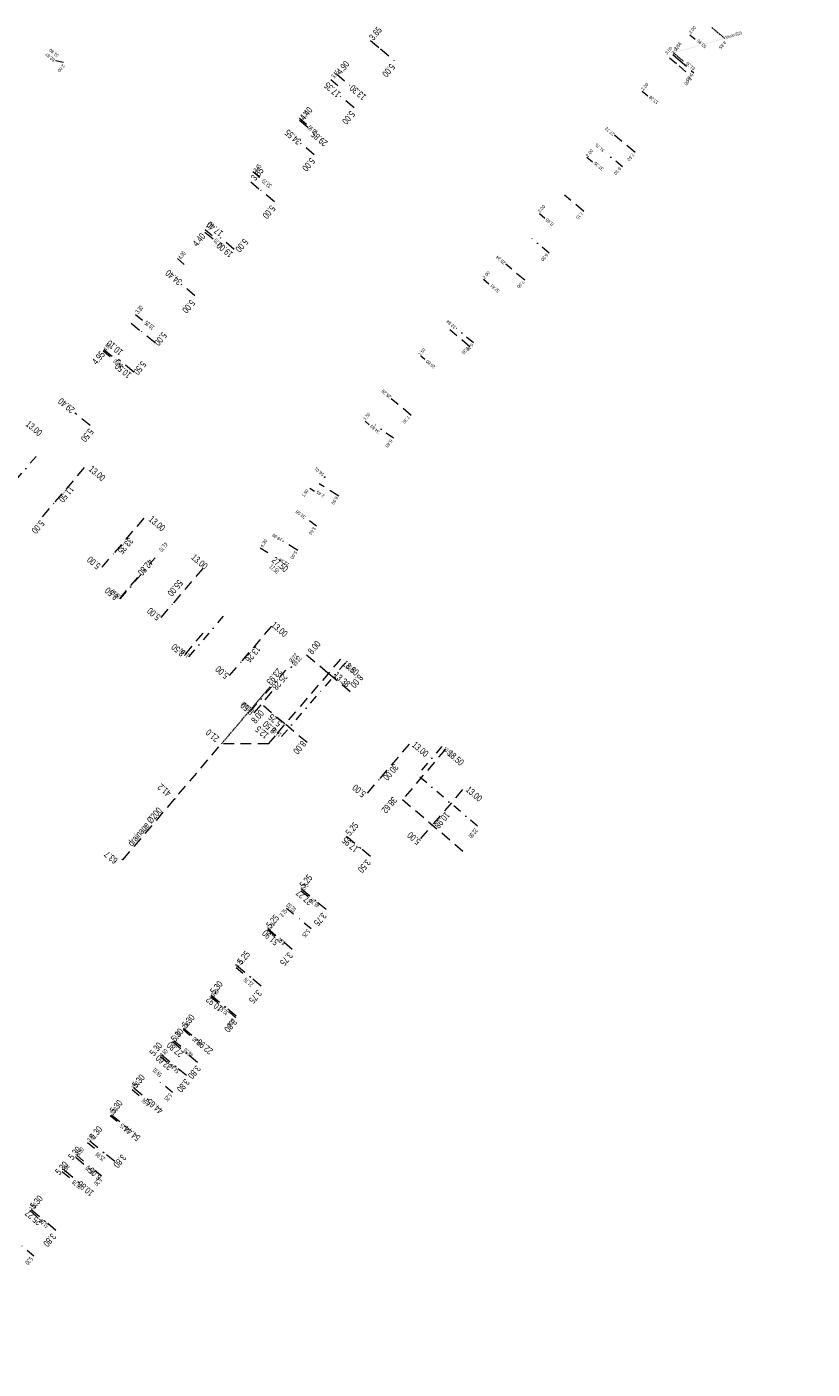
# Model space of a CAD drawing. Header units: inches. Extents: x 0 to 191500, y 0 to 342750.
# Tile 401 of 547: x 187094 to 187313, y 333541 to 333917. Entities that reach past the tile are written whole.
import ezdxf
from ezdxf.enums import TextEntityAlignment as Align

# ---------------------------------------------------------------- set-up
doc = ezdxf.new("R2010")
doc.units = ezdxf.units.IN
doc.header["$MEASUREMENT"] = 0
for name, pattern in [('RI-HWA_HUISAANSLUITING', [4.8, 3, -1.8]), ('RI-HWA_KOLKAANSLUITING', [4.3, 2.5, -1.8]), ('RI-VWA_HUISAANSLUITING', [6.1, 2.5, -1.8, 0, -1.8]), ('STIPPELFIJN', [0.375, 0.25, -0.125])]:
    doc.linetypes.add(name, pattern=pattern)
doc.layers.get('0').update_dxf_attribs({"lineweight": 20})
for name, color, linetype, lineweight in [('ECW', 150, 'Continuous', 20), ('LOODLIJN', 11, 'STIPPELFIJN', 20), ('N-WE-RI-HWA-MAATVOERING-T25', 151, 'Continuous', 20), ('N-WE-RI-HWA_HUISAANSLUITING', 150, 'RI-HWA_HUISAANSLUITING', 20), ('N-WE-RI-HWA_KOLKAANSLUITING', 150, 'RI-HWA_KOLKAANSLUITING', 20), ('N-WE-RI-INLAAT', 7, 'Continuous', 20), ('N-WE-RI-VWA-MAATVOERING-T25', 30, 'Continuous', 20), ('N-WE-RI-VWA_HUISAANSLUITING', 20, 'RI-VWA_HUISAANSLUITING', 20), ('Tekst algemeen', 7, 'Continuous', 20)]:
    doc.layers.add(name, color=color, linetype=linetype, lineweight=lineweight)
doc.styles.add('10', font='TXT')
doc.styles.add('3', font='TXT')
picture_1 = doc.add_image_def('image1.ecw', size_in_pixel=(220000, 285000))

# ---------------------------------------------------------------- blocks, each defined once
blk = doc.blocks.new('A$C2C270354')
h = blk.add_hatch(color=256)
h.dxf.hatch_style = 1
edge = h.paths.add_edge_path()
edge.add_arc((0, 0), 0.1, 0, 360)
blk.add_circle((0, 0), 0.1)

msp = doc.modelspace()

# ---------------------------------------------------------------- linework, layer by layer
at = {"layer": 'LOODLIJN'}
for p, q in [((187288.727, 333913.37), (187285.01459, 333916.48488)), ((187274.385, 333909.352), (187277.11081, 333907.06492)), ((187148.08556, 333716.18804), (187161.68186, 333732.19243))]:
    msp.add_line(p, q, dxfattribs=at)
at = {"layer": 'N-WE-RI-HWA_HUISAANSLUITING'}
for p, q in [((187189.74379, 333912.77762), (187192.542, 333910.434)), ((187192.542, 333910.434), (187196.37516, 333907.22357)), ((187274.17363, 333908.83704), (187275.707, 333907.553)), ((187275.707, 333907.553), (187280.1199, 333903.7899)), ((187180.2055, 333903.45468), (187183.94389, 333900.28696)), ((187185.14035, 333893.96469), (187181.32567, 333897.19707)), ((187169.88782, 333890.50486), (187173.24474, 333887.66037)), ((187263.66033, 333881.48528), (187257.91018, 333886.30043)), ((187174.02099, 333880.8422), (187170.20631, 333884.07457)), ((187156.27928, 333873.28463), (187159.064, 333870.925)), ((187162.87868, 333867.69263), (187159.064, 333870.925)), ((187249.37947, 333864.97684), (187243.932, 333869.608)), ((187143.44106, 333859.25093), (187146.80212, 333856.41134)), ((187151.65409, 333854.40673), (187147.8347, 333857.63354)), ((187232.85211, 333845.76787), (187227.51892, 333850.30187)), ((187140.68293, 333841.42082), (187136.86355, 333844.64763)), ((187122.87353, 333833.74346), (187125.7, 333831.434)), ((187217.49769, 333827.16665), (187211.895, 333831.924)), ((187129.57187, 333828.27036), (187125.7, 333831.434)), ((187115.2232, 333826.43508), (187119.05636, 333823.30307)), ((187123.56851, 333820.13282), (187119.30945, 333823.61282)), ((187201.10983, 333807.94406), (187195.54525, 333812.66904)), ((187111.35685, 333805.1874), (187107.0978, 333808.6674)), ((187109.70915, 333793.40532), (187101.29206, 333783.49812)), ((187180.8613, 333785.43054), (187175.371, 333788.91)), ((187098.05472, 333779.68765), (187101.29206, 333783.49812)), ((187126.36087, 333779.25814), (187117.94379, 333769.35094)), ((187169.4343, 333770.20182), (187165.21099, 333772.87833)), ((187114.70645, 333765.54048), (187117.94379, 333769.35094)), ((187142.86018, 333765.24046), (187134.44309, 333755.33326)), ((187119.64208, 333756.75458), (187125.14556, 333763.23237)), ((187131.20575, 333751.52279), (187134.44309, 333755.33326)), ((187137.93973, 333741.20903), (187143.443, 333747.687)), ((187161.96539, 333749.00938), (187153.54863, 333739.1019)), ((187150.31141, 333735.29134), (187153.54863, 333739.1019)), ((187181.34544, 333739.89332), (187169.303, 333725.718)), ((187171.86888, 333741.09463), (187177.96579, 333735.91508)), ((187184.0627, 333730.73554), (187177.96579, 333735.91508)), ((187157.20597, 333724.84167), (187162.70924, 333731.31964)), ((187159.80701, 333726.89645), (187165.90392, 333721.7169)), ((187163.79973, 333719.24003), (187169.303, 333725.718)), ((187161.20996, 333716.19158), (187163.79973, 333719.24003)), ((187172.00083, 333716.53736), (187165.90392, 333721.7169)), ((187120.56923, 333683.7982), (187148.08556, 333716.18804)), ((187161.20996, 333716.19158), (187148.08556, 333716.18804)), ((187200.55888, 333716.12269), (187192.11696, 333706.23664)), ((187210.6845, 333714.70861), (187198.671, 333700.64)), ((187188.87007, 333702.43432), (187192.11696, 333706.23664)), ((187198.671, 333700.64), (187216.33661, 333685.55494)), ((187215.46283, 333703.39587), (187207.02091, 333693.50982)), ((187203.77402, 333689.7075), (187207.02091, 333693.50982)), ((187183.02935, 333690.38799), (187187.02416, 333686.98153)), ((187189.68737, 333684.71056), (187187.02416, 333686.98153)), ((187120.28731, 333683.77527), (187120.4168, 333683.92769)), ((187120.4168, 333683.92769), (187120.56923, 333683.7982)), ((187170.49359, 333675.68707), (187174.4884, 333672.28061)), ((187177.34184, 333669.84743), (187174.4884, 333672.28061)), ((187161.00093, 333664.55485), (187164.99574, 333661.14839)), ((187167.84918, 333658.71521), (187164.99574, 333661.14839)), ((187152.29518, 333654.34546), (187156.29, 333650.939)), ((187159.14344, 333648.50582), (187156.29, 333650.939)), ((187145.22427, 333645.9504), (187149.29358, 333642.5547)), ((187152.21119, 333640.12005), (187149.29358, 333642.5547)), ((187137.49746, 333636.69082), (187141.56676, 333633.29512)), ((187134.40929, 333632.99006), (187138.47859, 333629.59436)), ((187131.33394, 333629.30465), (187135.40324, 333625.90895)), ((187141.39621, 333627.1597), (187138.47859, 333629.59436)), ((187138.32085, 333623.4743), (187135.40324, 333625.90895)), ((187123.61353, 333620.05275), (187127.68283, 333616.65705)), ((187117.34109, 333612.53605), (187121.4104, 333609.14035)), ((187111.2567, 333605.2447), (187115.326, 333601.849)), ((187107.36881, 333600.67613), (187111.40522, 333597.2414)), ((187118.24361, 333599.41435), (187115.326, 333601.849)), ((187104.25163, 333597.01289), (187108.28804, 333593.57816)), ((187094.91305, 333586.03842), (187098.94946, 333582.60369)), ((187101.84349, 333580.14106), (187098.94946, 333582.60369))]:
    msp.add_line(p, q, dxfattribs=at)
at = {"layer": 'N-WE-RI-HWA_KOLKAANSLUITING'}
for p, q in [((187278.94222, 333914.42341), (187280.46337, 333913.1249)), ((187103.96135, 333906.65388), (187101.74377, 333907.13055)), ((187265.64759, 333898.65544), (187267.18096, 333897.3714)), ((187250.19414, 333880.20128), (187251.72752, 333878.91724)), ((187236.93505, 333864.46551), (187238.45881, 333863.17008)), ((187221.28627, 333846.05841), (187222.81004, 333844.76298)), ((187203.7612, 333824.66236), (187204.90461, 333823.69148)), ((187188.20758, 333806.345), (187189.35099, 333805.37411)), ((187172.79252, 333787.64353), (187174.05951, 333786.84058)), ((187158.92385, 333770.9906), (187162.55589, 333768.68881))]:
    msp.add_line(p, q, dxfattribs=at)
at = {"layer": 'N-WE-RI-VWA_HUISAANSLUITING'}
for p, q in [((187273.28948, 333907.95561), (187275.953, 333905.685)), ((187275.953, 333905.685), (187279.74209, 333902.42267)), ((187178.67859, 333901.85689), (187181.469, 333899.504)), ((187169.92238, 333891.07145), (187172.47698, 333888.9043)), ((187260.14968, 333877.43597), (187255.35534, 333881.52307)), ((187156.88483, 333876.16667), (187159.6682, 333873.80546)), ((187143.56666, 333859.92632), (187146.08313, 333857.79153)), ((187239.6552, 333853.39525), (187234.836, 333857.453)), ((187135.77073, 333851.81863), (187138.821, 333849.231)), ((187124.10731, 333836.23793), (187126.67641, 333834.16676)), ((187218.5034, 333828.27421), (187213.6842, 333832.33195)), ((187114.99524, 333826.05055), (187118.1093, 333823.54004)), ((187196.1547, 333801.59851), (187190.995, 333805.385)), ((187086.63789, 333785.19618), (187097.329, 333797.764)), ((187174.66909, 333777.05349), (187171.76675, 333779.18339)), ((187119.8802, 333756.85699), (187130.58464, 333769.41347)), ((187138.99856, 333740.55853), (187149.703, 333753.115)), ((187156.35804, 333725.56027), (187167.14503, 333738.04589)), ((187182.71058, 333738.87041), (187175.65, 333730.698)), ((187164.863, 333718.21238), (187175.65, 333730.698)), ((187209.66409, 333715.46807), (187202.847, 333707.482)), ((187219.59905, 333693.22126), (187202.847, 333707.482)), ((187170.36808, 333675.11423), (187173.22355, 333672.68342)), ((187166.26454, 333670.29381), (187169.12, 333667.863)), ((187173.11765, 333664.45987), (187169.12, 333667.863)), ((187161.08503, 333664.18853), (187163.94461, 333661.76257)), ((187152.18335, 333653.69578), (187155.04293, 333651.26982)), ((187145.18432, 333645.52305), (187148.08203, 333643.06473)), ((187152.12356, 333639.63604), (187148.08203, 333643.06473)), ((187134.81412, 333633.2993), (187137.71183, 333630.84099)), ((187137.36947, 333636.31139), (187140.26718, 333633.85308)), ((187131.02962, 333628.83836), (187133.92732, 333626.38005)), ((187134.36841, 333618.78465), (187130.365, 333622.181)), ((187123.16118, 333619.5541), (187126.06114, 333617.09844)), ((187117.0285, 333612.31184), (187119.92846, 333609.85618)), ((187110.66964, 333604.80248), (187113.5696, 333602.34682)), ((187107.62592, 333601.20806), (187110.52588, 333598.7524)), ((187103.69687, 333596.56813), (187106.59682, 333594.11247)), ((187114.57055, 333595.32741), (187110.52588, 333598.7524)), ((187094.50754, 333585.71619), (187097.4075, 333583.26053)), ((187095.65968, 333572.995), (187091.615, 333576.42))]:
    msp.add_line(p, q, dxfattribs=at)
at = {"layer": 'Tekst algemeen'}
msp.add_trace([(187274.39849, 333909.30385), (187274.37151, 333909.40015), (187288.74049, 333913.32185), (187288.71351, 333913.41815)], dxfattribs=at)

# ---------------------------------------------------------------- block references
at = {"layer": 'N-WE-RI-INLAAT', "rotation": 0.06357443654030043}
for p in [(187176.93657, 333790.75376), (187167.62176, 333737.63403), (187163.79973, 333719.24003), (187135.00721, 333700.79334)]:
    msp.add_blockref('A$C2C270354', p, dxfattribs=at)

# ---------------------------------------------------------------- texts
at = {"layer": 'N-WE-RI-HWA-MAATVOERING-T25'}
for s, height, rotation, style, width, p in [('3.65', 1.86, 50.1, '10', 0.64, (187190.5808, 333912.67707)), ('2.00', 0.89986, 49.5, '3', 0.813284, (187279.23534, 333914.58582)), ('2.00', 0.89986, 50.1, '3', 0.813284, (187274.45257, 333908.85284)), ('52.87', 0.89986, 139.7, '3', 0.827158, (187101.69014, 333907.4704)), ('51.80', 0.89986, 139.7, '3', 0.790872, (187102.66781, 333908.69246)), ('4.90', 1.86, 49.7, '10', 0.64, (187181.47035, 333903.14465)), ('17.35', 1.86, 139.7, '10', 0.64, (187181.54414, 333898.1156)), ('2.00', 0.89986, 50.1, '3', 0.813284, (187265.9462, 333898.66235)), ('4.40', 1.86, 49.7, '10', 0.64, (187171.19829, 333890.29093)), ('27.72', 0.89986, 140.1, '3', 0.827158, (187258.04913, 333886.74619)), ('34.55', 1.86, 139.7, '10', 0.64, (187170.55938, 333884.90653)), ('2.00', 0.89986, 50.1, '3', 0.813284, (187250.53368, 333880.13418)), ('3.65', 1.86, 49.7, '10', 0.64, (187157.53526, 333873.41232)), ('2.00', 0.89986, 49.6, '3', 0.813284, (187237.06055, 333864.55467)), ('17.40', 1.86, 139.8, '10', 0.64, (187148.71345, 333859.19846)), ('4.40', 1.86, 49.8, '10', 0.64, (187141.25388, 333855.02123)), ('25.34', 0.89986, 139.6, '3', 0.844234, (187227.55997, 333850.787)), ('34.40', 1.86, 139.8, '10', 0.64, (187137.22338, 333845.65271)), ('2.00', 0.89986, 49.6, '3', 0.813284, (187221.64802, 333846.02651)), ('10.10', 1.86, 140.7, '10', 0.64, (187120.76019, 333826.03193)), ('4.95', 1.86, 50.7, '10', 0.64, (187113.20667, 333822.01422)), ('1.50', 0.89986, 49.7, '3', 0.767926, (187203.70839, 333824.6347)), ('25.26', 0.89986, 139.7, '3', 0.827158, (187195.64024, 333813.30912)), ('29.40', 1.86, 140.7, '10', 0.64, (187107.26028, 333809.88073)), ('1.50', 0.89986, 49.7, '3', 0.767926, (187188.29587, 333806.61185)), ('11.50', 1.86, 229.6, '10', 0.64, (187105.63674, 333788.47214)), ('1.50', 0.89986, 57.6, '3', 0.767926, (187171.24789, 333785.11799)), ('5.00', 1.86, 229.6, '10', 0.64, (187097.35906, 333778.86883)), ('33.35', 1.86, 229.6, '10', 0.64, (187122.17861, 333774.01648)), ('4.30', 0.89986, 57.6, '3', 0.834629, (187159.62533, 333770.96921)), ('18.98', 0.89986, 147.6, '3', 0.795141, (187165.1701, 333773.43831)), ('5.00', 1.86, 139.6, '10', 0.64, (187114.48305, 333766.24926)), ('55.00', 1.86, 229.6, '10', 0.64, (187136.0594, 333762.22181)), ('8.50', 1.86, 139.6, '10', 0.64, (187119.44561, 333757.61901)), ('5.00', 1.86, 139.6, '10', 0.64, (187131.24068, 333751.93743)), ('8.50', 1.86, 139.7, '10', 0.64, (187138.01837, 333741.85767)), ('13.26', 1.86, 229.7, '10', 0.64, (187157.76221, 333743.75085)), ('8.00', 1.86, 49.7, '10', 0.64, (187173.4491, 333741.0463)), ('5.00', 1.86, 139.7, '10', 0.64, (187150.32446, 333735.63722)), ('8.00', 1.86, 229.7, '10', 0.64, (187186.43135, 333735.77244)), ('8.50', 1.86, 139.7, '10', 0.64, (187157.35651, 333725.49518)), ('8.00', 1.86, 49.7, '10', 0.64, (187157.62698, 333721.70882)), ('5.25', 1.86, 139.7, '10', 0.64, (187165.12748, 333722.25393)), ('8.50', 1.86, 139.7, '10', 0.64, (187163.57005, 333720.319)), ('8.00', 1.86, 229.7, '10', 0.64, (187170.474, 333717.24632)), ('30.00', 1.86, 229.5, '10', 0.64, (187196.30327, 333710.75542)), ('5.00', 1.86, 139.5, '10', 0.64, (187188.59506, 333702.50656)), ('38.62', 1.86, 229.5, '10', 0.64, (187195.89757, 333701.55997)), ('5.25', 1.86, 49.5, '10', 0.64, (187183.99718, 333690.33611)), ('17.95', 1.86, 139.5, '10', 0.64, (187186.56658, 333687.09066)), ('5.00', 1.86, 139.5, '10', 0.64, (187203.93752, 333689.21874)), ('5.25', 1.86, 49.5, '10', 0.64, (187171.15016, 333675.73158)), ('37.27', 1.86, 139.5, '10', 0.64, (187173.71956, 333672.3509)), ('5.25', 1.86, 49.5, '10', 0.64, (187161.81916, 333664.50772)), ('51.90', 1.86, 139.5, '10', 0.64, (187164.25334, 333661.12705)), ('5.25', 1.86, 49.5, '10', 0.64, (187153.70526, 333654.36569)), ('5.30', 1.86, 50.2, '10', 0.64, (187146.13228, 333645.9816)), ('10.92', 1.86, 140.2, '10', 0.64, (187148.56645, 333642.60092)), ('5.30', 1.86, 50.2, '10', 0.64, (187138.28883, 333636.65093)), ('5.30', 1.86, 50.2, '10', 0.64, (187135.1785, 333632.72934)), ('5.30', 1.86, 50.2, '10', 0.64, (187129.2283, 333628.80775)), ('27.80', 1.86, 140.2, '10', 0.64, (187137.61268, 333629.88957)), ('32.60', 1.86, 140.2, '10', 0.64, (187134.50234, 333626.23844)), ('5.30', 1.86, 50.2, '10', 0.64, (187124.35996, 333619.88276)), ('5.30', 1.86, 50.2, '10', 0.64, (187118.1393, 333612.71572)), ('5.30', 1.86, 50.2, '10', 0.64, (187112.45956, 333605.41345)), ('5.30', 1.86, 49.6, '10', 0.64, (187106.50937, 333599.73391)), ('5.30', 1.86, 49.6, '10', 0.64, (187102.85811, 333595.54187)), ('5.30', 1.86, 49.6, '10', 0.64, (187095.82606, 333586.07597)), ('25.27', 1.86, 139.6, '10', 0.64, (187097.98976, 333582.83052))]:
    msp.add_text(s, height=height, rotation=rotation, dxfattribs=dict(at, style=style, width=width)).set_placement(p)
for s, height, rotation, style, width, p in [('55.95', 0.89986, 139.5, '3', 0.81862, (187281.37883, 333913.22734)), ('2.00', 0.89986, 229.7, '3', 0.813284, (187102.19878, 333904.40595)), ('5.00', 1.86, 230.1, '10', 0.64, (187192.83753, 333903.53764)), ('5.80', 0.89986, 230.1, '3', 0.813284, (187277.76772, 333901.93611)), ('13.30', 1.86, 139.7, '10', 0.64, (187184.89437, 333900.56268)), ('13.28', 0.89986, 140.1, '3', 0.795141, (187267.99803, 333897.47251)), ('5.00', 1.86, 229.7, '10', 0.64, (187181.63684, 333890.32921)), ('29.85', 1.86, 139.7, '10', 0.64, (187174.11713, 333887.65283)), ('7.50', 0.89986, 230.1, '3', 0.807947, (187261.34453, 333879.61809)), ('5.00', 1.86, 229.7, '10', 0.64, (187170.46669, 333877.21283)), ('37.35', 0.89986, 140.1, '3', 0.81862, (187252.5855, 333879.02856)), ('5.00', 1.86, 229.7, '10', 0.64, (187159.38923, 333863.95741)), ('8.45', 0.89986, 139.6, '3', 0.839965, (187239.11007, 333863.1954)), ('7.15', 0.89986, 229.6, '3', 0.767926, (187247.11111, 333863.27962)), ('19.00', 1.86, 139.8, '10', 0.64, (187147.69895, 333856.57277)), ('5.00', 1.86, 229.8, '10', 0.64, (187151.81664, 333854.6035)), ('32.61', 0.89986, 139.6, '3', 0.790872, (187223.61333, 333844.83567)), ('7.00', 0.89986, 229.6, '3', 0.807947, (187230.6037, 333843.99348)), ('5.00', 1.86, 229.8, '10', 0.64, (187136.96158, 333837.53718)), ('5.00', 1.86, 230.7, '10', 0.64, (187129.12609, 333828.45154)), ('7.35', 0.89986, 229.7, '3', 0.807947, (187215.10696, 333825.54954)), ('10.50', 1.86, 140.7, '10', 0.64, (187119.23341, 333822.81776)), ('5.50', 1.86, 230.7, '10', 0.64, (187123.3316, 333820.32678)), ('10.80', 0.89986, 139.7, '3', 0.790872, (187205.67416, 333823.6125)), ('13.00', 1.86, 319.1, '10', 0.64, (187096.97304, 333802.05271)), ('34.83', 0.89986, 139.7, '3', 0.844234, (187190.09319, 333805.50543)), ('7.30', 0.89986, 229.7, '3', 0.807947, (187198.59955, 333806.17918)), ('5.50', 1.86, 230.7, '10', 0.64, (187108.62634, 333801.52389)), ('13.00', 1.86, 319.6, '10', 0.64, (187114.62689, 333789.479)), ('54.01', 0.89986, 139.7, '3', 0.807947, (187174.51222, 333793.63056)), ('2.45', 0.89986, 147.6, '3', 0.839965, (187174.93333, 333787.06148)), ('6.50', 0.89986, 237.6, '3', 0.807947, (187178.72329, 333783.44007)), ('13.00', 1.86, 319.6, '10', 0.64, (187131.38452, 333775.45485)), ('13.00', 1.86, 319.6, '10', 0.64, (187143.25152, 333764.81088)), ('27.50', 1.86, 319.7, '10', 0.64, (187165.74089, 333764.03492)), ('23.94', 0.89986, 147.6, '3', 0.844234, (187164.48987, 333768.19644)), ('5.00', 0.89986, 237.6, '3', 0.807947, (187167.26918, 333768.19644)), ('42.80', 1.86, 229.6, '10', 0.64, (187124.55201, 333764.23553)), ('13.00', 1.86, 319.7, '10', 0.64, (187165.60565, 333745.91448)), ('18.60', 1.86, 319.7, '10', 0.64, (187185.48473, 333735.09631)), ('23.93', 1.86, 229.7, '10', 0.64, (187160.50238, 333733.67475)), ('25.28', 1.86, 229.7, '10', 0.64, (187162.08963, 333732.25654)), ('13.38', 1.86, 319.7, '10', 0.64, (187183.05055, 333731.85086)), ('21.0', 1.86, 139.7, '10', 0.64, (187144.6921, 333720.46058)), ('12.5', 1.86, 139.7, '10', 0.64, (187158.5202, 333721.35725)), ('13.00', 1.86, 319.5, '10', 0.64, (187204.9581, 333712.37814)), ('18.50', 1.86, 319.5, '10', 0.64, (187214.83002, 333709.94405)), ('41.2', 1.86, 139.7, '10', 0.64, (187131.24156, 333705.21709)), ('13.00', 1.86, 319.5, '10', 0.64, (187219.98813, 333699.87325)), ('10.98', 1.86, 229.5, '10', 0.64, (187207.41287, 333693.56285)), ('63.7', 1.86, 139.7, '10', 0.64, (187116.32798, 333686.3869)), ('3.50', 1.86, 229.5, '10', 0.64, (187186.02565, 333681.14067)), ('3.75', 1.86, 229.5, '10', 0.64, (187173.71956, 333666.26568)), ('3.75', 1.86, 229.5, '10', 0.64, (187164.25334, 333655.17705)), ('3.75', 1.86, 229.5, '10', 0.64, (187155.5985, 333644.62933)), ('3.80', 1.86, 230.2, '10', 0.64, (187148.70168, 333636.5157)), ('22.98', 1.86, 140.2, '10', 0.64, (187142.07532, 333633.81116)), ('3.80', 1.86, 230.2, '10', 0.64, (187138.5593, 333623.53389)), ('3.80', 1.86, 230.2, '10', 0.64, (187135.44897, 333619.74753)), ('44.65', 1.86, 140.2, '10', 0.64, (187128.14645, 333617.17822)), ('54.44', 1.86, 140.2, '10', 0.64, (187121.79056, 333609.6055)), ('3.80', 1.86, 230.2, '10', 0.64, (187117.7336, 333598.65209)), ('6.05', 1.86, 139.6, '10', 0.64, (187111.91864, 333597.97596)), ('10.86', 1.86, 139.6, '10', 0.64, (187108.80831, 333594.1896)), ('3.80', 1.86, 229.6, '10', 0.64, (187098.12499, 333576.61007))]:
    msp.add_text(s, height=height, rotation=rotation, dxfattribs=dict(at, style=style, width=width)).set_placement(p, align=Align.RIGHT)
at = {"layer": 'N-WE-RI-VWA-MAATVOERING-T25'}
for s, height, rotation, style, width, p in [('3.50', 0.89986, 49.6, '3', 0.807947, (187272.58197, 333908.79612)), ('3.56', 0.89986, 49.6, '3', 0.807947, (187275.19284, 333910.0594)), ('4.85', 0.89986, 229.6, '3', 0.839965, (187288.55625, 333912.73087)), ('3.65', 1.285, 49.9, '10', 0.53, (187179.66976, 333902.10186)), ('61.35', 0.89986, 140, '3', 0.786603, (187280.51603, 333905.04866)), ('3.35', 1.285, 49.7, '10', 0.53, (187171.05695, 333890.89087)), ('31.75', 0.89986, 139.6, '3', 0.786603, (187255.24239, 333882.21086)), ('3.65', 1.285, 49.7, '10', 0.53, (187157.92932, 333875.93408)), ('3.30', 1.285, 49.7, '10', 0.53, (187144.66551, 333859.8201)), ('4.00', 1.285, 49.7, '10', 0.53, (187136.77398, 333851.53071)), ('3.30', 1.285, 51.1, '10', 0.53, (187124.90443, 333836.28952)), ('32.84', 0.89986, 139.9, '3', 0.848503, (187213.71055, 333832.79398)), ('4.00', 1.285, 51.1, '10', 0.53, (187115.92183, 333825.87853)), ('32.50', 0.89986, 143.7, '3', 0.822889, (187171.70749, 333779.76986)), ('16.50', 1.285, 139.6, '10', 0.53, (187120.00631, 333757.62205)), ('16.50', 1.285, 139.6, '10', 0.53, (187139.20895, 333741.16321)), ('16.50', 1.285, 139.2, '10', 0.53, (187156.4614, 333726.25624)), ('16.50', 1.285, 139.5, '10', 0.53, (187164.96669, 333718.95575)), ('3.75', 1.285, 49.6, '10', 0.53, (187171.07258, 333674.93392)), ('52.03', 1.285, 139.6, '10', 0.53, (187169.06518, 333670.01596)), ('3.75', 1.285, 49.6, '10', 0.53, (187165.15075, 333667.65735)), ('3.75', 1.285, 49.7, '10', 0.53, (187161.6378, 333663.94378)), ('3.75', 1.285, 49.7, '10', 0.53, (187152.75506, 333653.50566)), ('3.80', 1.285, 49.7, '10', 0.53, (187146.03027, 333645.32578)), ('3.80', 1.285, 49.7, '10', 0.53, (187138.00878, 333636.35069)), ('3.80', 1.285, 49.7, '10', 0.53, (187135.52169, 333633.60189)), ('3.80', 1.285, 49.7, '10', 0.53, (187131.77773, 333628.56457)), ('59.91', 1.285, 139.7, '10', 0.53, (187131.62718, 333623.94771)), ('3.80', 1.285, 49.7, '10', 0.53, (187123.79832, 333619.48139)), ('3.80', 1.285, 49.7, '10', 0.53, (187117.77612, 333612.30518)), ('3.80', 1.285, 49.7, '10', 0.53, (187111.40262, 333604.77769)), ('3.80', 1.285, 49.7, '10', 0.53, (187108.34134, 333601.06413)), ('3.80', 1.285, 49.7, '10', 0.53, (187104.32654, 333596.3469)), ('30.70', 1.285, 139.7, '10', 0.53, (187112.95836, 333596.49745)), ('3.80', 1.285, 49.7, '10', 0.53, (187095.19287, 333585.60768))]:
    msp.add_text(s, height=height, rotation=rotation, dxfattribs=dict(at, style=style, width=width)).set_placement(p)
for s, height, rotation, style, width, p in [('5.00', 0.89986, 229.6, '3', 0.807947, (187277.33724, 333900.71917)), ('13.90', 1.285, 139.7, '10', 0.53, (187172.87705, 333889.20083)), ('6.30', 0.89986, 229.6, '3', 0.807947, (187257.63263, 333875.70078)), ('33.70', 1.285, 139.7, '10', 0.53, (187160.04486, 333874.23416)), ('54.70', 1.285, 139.7, '10', 0.53, (187146.61561, 333857.61005)), ('6.30', 0.89986, 229.9, '3', 0.807947, (187237.23482, 333851.57888)), ('19.35', 1.285, 141.1, '10', 0.53, (187127.24456, 333834.59948)), ('6.30', 0.89986, 229.9, '3', 0.807947, (187216.3479, 333826.42039)), ('33.00', 1.285, 141.1, '10', 0.53, (187118.48606, 333823.86384)), ('6.40', 0.89986, 233.7, '3', 0.834629, (187193.79952, 333799.44226)), ('3.60', 0.89986, 233.7, '3', 0.807947, (187172.4379, 333775.07491)), ('43.70', 1.285, 229.6, '10', 0.53, (187130.4404, 333770.55399)), ('17.50', 1.285, 319.6, '10', 0.53, (187163.50616, 333763.64716)), ('23.05', 1.285, 229.2, '10', 0.53, (187166.79695, 333739.49312)), ('23.68', 1.285, 229.2, '10', 0.53, (187167.77508, 333738.67804)), ('10.80', 1.285, 319.5, '10', 0.53, (187185.00058, 333735.83411)), ('10.50', 1.285, 319.5, '10', 0.53, (187212.01906, 333712.70963)), ('22.00', 1.285, 229.6, '10', 0.53, (187216.99185, 333690.49074)), ('45.70', 1.285, 139.6, '10', 0.53, (187173.48146, 333673.07714)), ('5.25', 1.285, 229.6, '10', 0.53, (187170.52055, 333662.78957)), ('8.00', 1.285, 139.7, '10', 0.53, (187164.39798, 333662.18737)), ('21.76', 1.285, 139.7, '10', 0.53, (187154.9632, 333650.9965)), ('32.52', 1.285, 139.7, '10', 0.53, (187148.03767, 333643.01735)), ('5.30', 1.285, 229.7, '10', 0.53, (187149.64359, 333637.89866)), ('44.60', 1.285, 139.7, '10', 0.53, (187140.61029, 333634.38583)), ('48.55', 1.285, 139.7, '10', 0.53, (187138.10104, 333631.27447)), ('54.40', 1.285, 139.7, '10', 0.53, (187134.28698, 333626.80815)), ('5.25', 1.285, 229.7, '10', 0.53, (187131.97847, 333616.97223)), ('6.66', 1.285, 139.7, '10', 0.53, (187126.45812, 333617.22315)), ('16.15', 1.285, 139.7, '10', 0.53, (187120.38574, 333610.19749)), ('25.99', 1.285, 139.7, '10', 0.53, (187113.56058, 333602.21834)), ('36.78', 1.285, 139.7, '10', 0.53, (187107.03653, 333594.38975)), ('5.30', 1.285, 229.7, '10', 0.53, (187112.35614, 333593.3359)), ('51.00', 1.285, 139.7, '10', 0.53, (187097.80249, 333583.55016)), ('5.30', 1.285, 229.9, '10', 0.53, (187093.13528, 333571.25526))]:
    msp.add_text(s, height=height, rotation=rotation, dxfattribs=dict(at, style=style, width=width)).set_placement(p, align=Align.RIGHT)
at = {"layer": 'Tekst algemeen', "style": '3', "width": 0.495464}
msp.add_text('telecom %%c110', height=0.89986, rotation=15.7, dxfattribs=at).set_placement((187289.0781, 333913.27866))
at = {"layer": 'Tekst algemeen', "style": '10', "width": 0.64}
msp.add_text('drainage %%c200', height=1.86, rotation=49.7, dxfattribs=at).set_placement((187131.61912, 333697.47736), align=Align.RIGHT)

# ---------------------------------------------------------------- pictures from other files: only their frames are drawn
at = {"layer": 'ECW'}
image = msp.add_image(picture_1, insert=(180500, 328500), size_in_units=(11000, 14250), dxfattribs=at)
image.dxf.flags = 7

doc.saveas('drawing.dxf')
